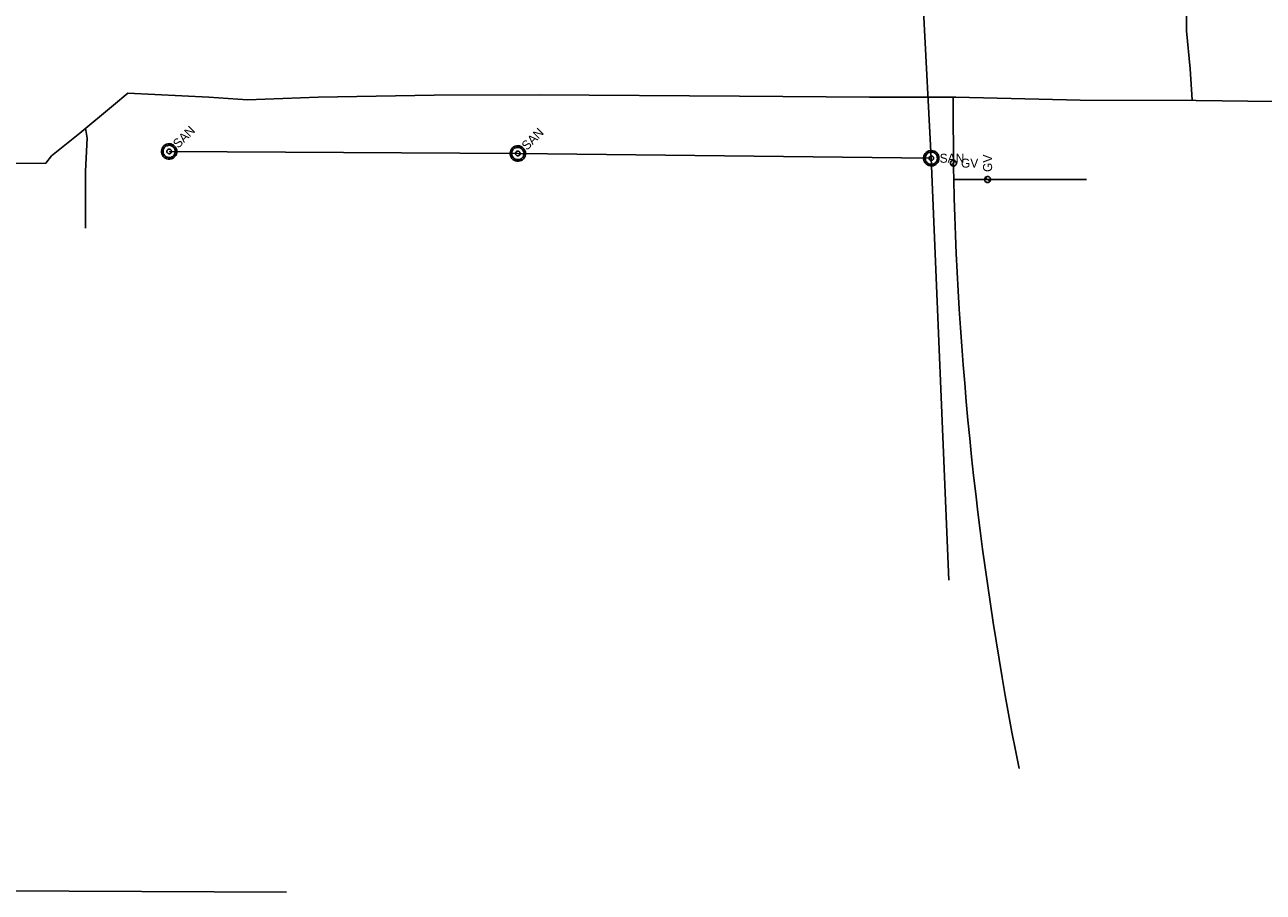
# Model space of a CAD drawing. Extents: x 600849 to 606371, y 330010 to 403088.
# Drawn here: x 602872 to 603402, y 360470 to 360841 of the extents above; entities that cross this region are included whole.
import ezdxf

# ---------------------------------------------------------------- set-up
doc = ezdxf.new("R2010")
doc.units = 0
for name, color, linetype in [('E_UTL_G', 7, 'Continuous'), ('E_UTL_G_UG', 7, 'Continuous'), ('E_UTL_Overhead', 7, 'Continuous'), ('E_UTL_SAN', 7, 'Continuous'), ('E_UTL_SAN_UG', 7, 'Continuous')]:
    doc.layers.add(name, color=color, linetype=linetype)

msp = doc.modelspace()

# ---------------------------------------------------------------- linework, layer by layer
at = {"layer": 'E_UTL_G'}
for points in [[(603270.88, 360781.71), (603270.85, 360781.95), (603270.78, 360782.19), (603270.67, 360782.4), (603270.52, 360782.59), (603270.34, 360782.75), (603270.13, 360782.88), (603269.9, 360782.96), (603269.65, 360782.99), (603269.41, 360782.98), (603269.17, 360782.92), (603268.95, 360782.82), (603268.75, 360782.68), (603268.58, 360782.5), (603268.45, 360782.3), (603268.36, 360782.07), (603268.32, 360781.83), (603268.32, 360781.59), (603268.36, 360781.35), (603268.45, 360781.12), (603268.58, 360780.92), (603268.75, 360780.74), (603268.95, 360780.6), (603269.17, 360780.5), (603269.41, 360780.44), (603269.65, 360780.43), (603269.9, 360780.46), (603270.13, 360780.54), (603270.34, 360780.66), (603270.52, 360780.82), (603270.67, 360781.01), (603270.78, 360781.23), (603270.85, 360781.47), (603270.88, 360781.71)], [(603268.69, 360780.8), (603270.5, 360782.62)], [(603284.22, 360775.98), (603283.98, 360775.96), (603283.75, 360775.89), (603283.53, 360775.78), (603283.34, 360775.63), (603283.18, 360775.44), (603283.06, 360775.23), (603282.98, 360775), (603282.94, 360774.76), (603282.95, 360774.52), (603283.01, 360774.28), (603283.11, 360774.06), (603283.25, 360773.86), (603283.43, 360773.69), (603283.64, 360773.56), (603283.86, 360773.47), (603284.1, 360773.42), (603284.35, 360773.42), (603284.58, 360773.47), (603284.81, 360773.56), (603285.02, 360773.69), (603285.19, 360773.86), (603285.33, 360774.06), (603285.44, 360774.28), (603285.49, 360774.52), (603285.51, 360774.76), (603285.47, 360775), (603285.39, 360775.23), (603285.27, 360775.44), (603285.11, 360775.63), (603284.92, 360775.78), (603284.7, 360775.89), (603284.47, 360775.96), (603284.22, 360775.98)], [(603285.13, 360773.79), (603283.32, 360775.61)]]:
    msp.add_lwpolyline(points, dxfattribs=at)
at = {"layer": 'E_UTL_G_UG'}
msp.add_line((603284.22, 360774.7), (603326.54, 360774.7), dxfattribs=at)
for points in [[(603369.46, 360838.32), (603369.46, 361074.06), (603326.39, 361135.03)], [(603371.8, 360808.77), (603371.01, 360822.12), (603369.46, 360838.32)], [(602823.36, 360781.61), (602880.91, 360781.7), (602883.36, 360784.89), (602895.4, 360794.5), (602909.87, 360806.49), (602916.07, 360811.66), (602950.68, 360809.98), (602967.31, 360808.83), (602997.49, 360809.87), (603047.17, 360810.75), (603092.16, 360810.9), (603177.98, 360810.32), (603233.66, 360809.94), (603270.68, 360809.95), (603323.81, 360808.6), (603373.52, 360808.54), (603406.88, 360808.08), (603451.06, 360806.94), (603530.49, 360806.54), (603586.85, 360806.49)], [(603284.22, 360774.7), (603269.74, 360774.7), (603269.57, 360779.61), (603269.45, 360807.99), (603269.46, 360809.95)], [(602897.89, 360796.6), (602898.6, 360792.41), (602897.91, 360778.26)], [(602897.91, 360753.82), (602897.91, 360778.26)]]:
    msp.add_lwpolyline(points, dxfattribs=at)
msp.add_arc((604734.22, 360809.39), 1464.89, 181.35717, 191.29345, dxfattribs=at)
at = {"layer": 'E_UTL_Overhead'}
msp.add_line((602850.67, 360470.27), (602984, 360469.56), dxfattribs=at)
at = {"layer": 'E_UTL_SAN'}
for points in [[(602936.05, 360789.03), (602935.56, 360789.43), (602935.01, 360789.73), (602934.42, 360789.93), (602933.79, 360790), (602933.17, 360789.95), (602932.56, 360789.79), (602932, 360789.52), (602931.49, 360789.14), (602931.07, 360788.68), (602930.75, 360788.14), (602930.53, 360787.55), (602930.42, 360786.94), (602930.44, 360786.31), (602930.57, 360785.7), (602930.82, 360785.12), (602931.17, 360784.6), (602931.61, 360784.16), (602932.13, 360783.8), (602932.71, 360783.56), (602933.32, 360783.42), (602933.95, 360783.41), (602934.57, 360783.51), (602935.16, 360783.73), (602935.69, 360784.06), (602936.16, 360784.48), (602936.53, 360784.98), (602936.81, 360785.55), (602936.97, 360786.15), (602937.01, 360786.78), (602936.94, 360787.4), (602936.75, 360788), (602936.45, 360788.55), (602936.05, 360789.03)], [(602935.58, 360788.57), (602935.19, 360788.89), (602934.75, 360789.13), (602934.28, 360789.28), (602933.78, 360789.34), (602933.28, 360789.3), (602932.79, 360789.17), (602932.34, 360788.95), (602931.94, 360788.65), (602931.6, 360788.28), (602931.34, 360787.85), (602931.16, 360787.38), (602931.08, 360786.89), (602931.09, 360786.39), (602931.2, 360785.9), (602931.4, 360785.44), (602931.68, 360785.02), (602932.03, 360784.66), (602932.45, 360784.38), (602932.91, 360784.19), (602933.4, 360784.08), (602933.9, 360784.07), (602934.4, 360784.15), (602934.87, 360784.33), (602935.3, 360784.59), (602935.67, 360784.92), (602935.97, 360785.33), (602936.19, 360785.78), (602936.32, 360786.26), (602936.35, 360786.76), (602936.29, 360787.26), (602936.14, 360787.74), (602935.9, 360788.18), (602935.58, 360788.57)], [(603085.38, 360788.15), (603084.89, 360788.55), (603084.34, 360788.85), (603083.75, 360789.05), (603083.12, 360789.12), (603082.5, 360789.07), (603081.89, 360788.91), (603081.33, 360788.64), (603080.82, 360788.26), (603080.4, 360787.8), (603080.08, 360787.26), (603079.86, 360786.67), (603079.75, 360786.06), (603079.77, 360785.43), (603079.9, 360784.82), (603080.15, 360784.24), (603080.5, 360783.72), (603080.94, 360783.28), (603081.46, 360782.92), (603082.04, 360782.68), (603082.65, 360782.54), (603083.28, 360782.53), (603083.9, 360782.63), (603084.49, 360782.85), (603085.02, 360783.18), (603085.49, 360783.6), (603085.86, 360784.1), (603086.14, 360784.67), (603086.3, 360785.27), (603086.34, 360785.9), (603086.27, 360786.52), (603086.08, 360787.12), (603085.78, 360787.67), (603085.38, 360788.15)], [(603084.91, 360787.69), (603084.52, 360788.01), (603084.08, 360788.25), (603083.61, 360788.4), (603083.11, 360788.46), (603082.61, 360788.42), (603082.12, 360788.29), (603081.67, 360788.07), (603081.27, 360787.77), (603080.93, 360787.4), (603080.67, 360786.97), (603080.49, 360786.5), (603080.41, 360786.01), (603080.42, 360785.51), (603080.53, 360785.02), (603080.73, 360784.56), (603081.01, 360784.14), (603081.36, 360783.78), (603081.78, 360783.5), (603082.24, 360783.31), (603082.73, 360783.2), (603083.23, 360783.19), (603083.73, 360783.27), (603084.2, 360783.45), (603084.63, 360783.71), (603085, 360784.04), (603085.3, 360784.45), (603085.52, 360784.9), (603085.65, 360785.38), (603085.68, 360785.88), (603085.62, 360786.38), (603085.47, 360786.86), (603085.23, 360787.3), (603084.91, 360787.69)], [(602934.41, 360787.4), (602934.27, 360787.52), (602934.1, 360787.61), (602933.92, 360787.67), (602933.74, 360787.69), (602933.55, 360787.68), (602933.37, 360787.63), (602933.2, 360787.55), (602933.05, 360787.43), (602932.92, 360787.29), (602932.82, 360787.13), (602932.76, 360786.96), (602932.73, 360786.77), (602932.73, 360786.58), (602932.77, 360786.4), (602932.85, 360786.23), (602932.95, 360786.07), (602933.08, 360785.94), (602933.24, 360785.83), (602933.41, 360785.76), (602933.6, 360785.72), (602933.79, 360785.71), (602933.97, 360785.74), (602934.15, 360785.81), (602934.31, 360785.91), (602934.45, 360786.03), (602934.56, 360786.19), (602934.64, 360786.35), (602934.69, 360786.54), (602934.7, 360786.72), (602934.68, 360786.91), (602934.62, 360787.09), (602934.53, 360787.26), (602934.41, 360787.4)], [(603083.74, 360786.52), (603083.6, 360786.64), (603083.43, 360786.73), (603083.25, 360786.79), (603083.07, 360786.81), (603082.88, 360786.8), (603082.7, 360786.75), (603082.53, 360786.67), (603082.38, 360786.55), (603082.25, 360786.41), (603082.15, 360786.25), (603082.09, 360786.08), (603082.06, 360785.89), (603082.06, 360785.7), (603082.1, 360785.52), (603082.18, 360785.35), (603082.28, 360785.19), (603082.41, 360785.06), (603082.57, 360784.95), (603082.74, 360784.88), (603082.93, 360784.84), (603083.11, 360784.83), (603083.3, 360784.86), (603083.48, 360784.93), (603083.64, 360785.03), (603083.78, 360785.15), (603083.89, 360785.31), (603083.97, 360785.47), (603084.02, 360785.66), (603084.03, 360785.84), (603084.01, 360786.03), (603083.95, 360786.21), (603083.86, 360786.38), (603083.74, 360786.52)], [(603263.41, 360783.82), (603263.35, 360784.44), (603263.17, 360785.05), (603262.88, 360785.6), (603262.49, 360786.1), (603262.02, 360786.51), (603261.48, 360786.82), (603260.88, 360787.03), (603260.26, 360787.12), (603259.64, 360787.09), (603259.03, 360786.94), (603258.46, 360786.68), (603257.94, 360786.31), (603257.51, 360785.86), (603257.17, 360785.33), (603256.94, 360784.75), (603256.82, 360784.13), (603256.82, 360783.51), (603256.94, 360782.89), (603257.17, 360782.31), (603257.51, 360781.78), (603257.94, 360781.33), (603258.46, 360780.96), (603259.03, 360780.7), (603259.64, 360780.55), (603260.26, 360780.52), (603260.88, 360780.61), (603261.48, 360780.82), (603262.02, 360781.13), (603262.49, 360781.54), (603262.88, 360782.04), (603263.17, 360782.59), (603263.35, 360783.2), (603263.41, 360783.82)], [(603262.75, 360783.82), (603262.7, 360784.32), (603262.56, 360784.8), (603262.33, 360785.25), (603262.02, 360785.64), (603261.64, 360785.97), (603261.2, 360786.22), (603260.73, 360786.39), (603260.23, 360786.46), (603259.73, 360786.43), (603259.24, 360786.31), (603258.79, 360786.11), (603258.38, 360785.81), (603258.03, 360785.45), (603257.76, 360785.03), (603257.57, 360784.56), (603257.48, 360784.07), (603257.48, 360783.57), (603257.57, 360783.08), (603257.76, 360782.61), (603258.03, 360782.19), (603258.38, 360781.82), (603258.79, 360781.53), (603259.24, 360781.32), (603259.73, 360781.21), (603260.23, 360781.18), (603260.73, 360781.25), (603261.2, 360781.42), (603261.64, 360781.67), (603262.02, 360782), (603262.33, 360782.39), (603262.56, 360782.84), (603262.7, 360783.32), (603262.75, 360783.82)], [(603261.1, 360783.82), (603261.08, 360784.01), (603261.02, 360784.19), (603260.94, 360784.35), (603260.82, 360784.5), (603260.68, 360784.63), (603260.52, 360784.72), (603260.34, 360784.78), (603260.15, 360784.81), (603259.96, 360784.8), (603259.78, 360784.76), (603259.61, 360784.68), (603259.46, 360784.57), (603259.33, 360784.43), (603259.23, 360784.27), (603259.16, 360784.1), (603259.12, 360783.91), (603259.12, 360783.73), (603259.16, 360783.54), (603259.23, 360783.37), (603259.33, 360783.21), (603259.46, 360783.07), (603259.61, 360782.96), (603259.78, 360782.88), (603259.96, 360782.84), (603260.15, 360782.83), (603260.34, 360782.86), (603260.52, 360782.92), (603260.68, 360783.01), (603260.82, 360783.14), (603260.94, 360783.28), (603261.02, 360783.45), (603261.08, 360783.63), (603261.1, 360783.82)]]:
    msp.add_lwpolyline(points, dxfattribs=at)
at = {"layer": 'E_UTL_SAN_UG'}
for p, q in [((603260.1, 360783.82), (603256.83, 360846.84)), ((602933.71, 360786.7), (603083.04, 360785.82)), ((603083.04, 360785.82), (603260.1, 360783.82)), ((603267.62, 360603.17), (603260.1, 360783.82))]:
    msp.add_line(p, q, dxfattribs=at)

# ---------------------------------------------------------------- texts
at = {"layer": 'E_UTL_G'}
msp.add_text('GV', height=3.85, dxfattribs=at).set_placement((603272.8, 360779.78))
msp.add_text('GV', height=3.85, rotation=90, dxfattribs=at).set_placement((603286.15, 360777.91))
at = {"layer": 'E_UTL_SAN'}
for p in [(602937.61, 360787.84), (603086.94, 360786.96)]:
    msp.add_text('SAN', height=3.849, rotation=45, dxfattribs=at).set_placement(p)
msp.add_text('SAN', height=3.849, dxfattribs=at).set_placement((603263.67, 360781.87))

doc.saveas('drawing.dxf')
